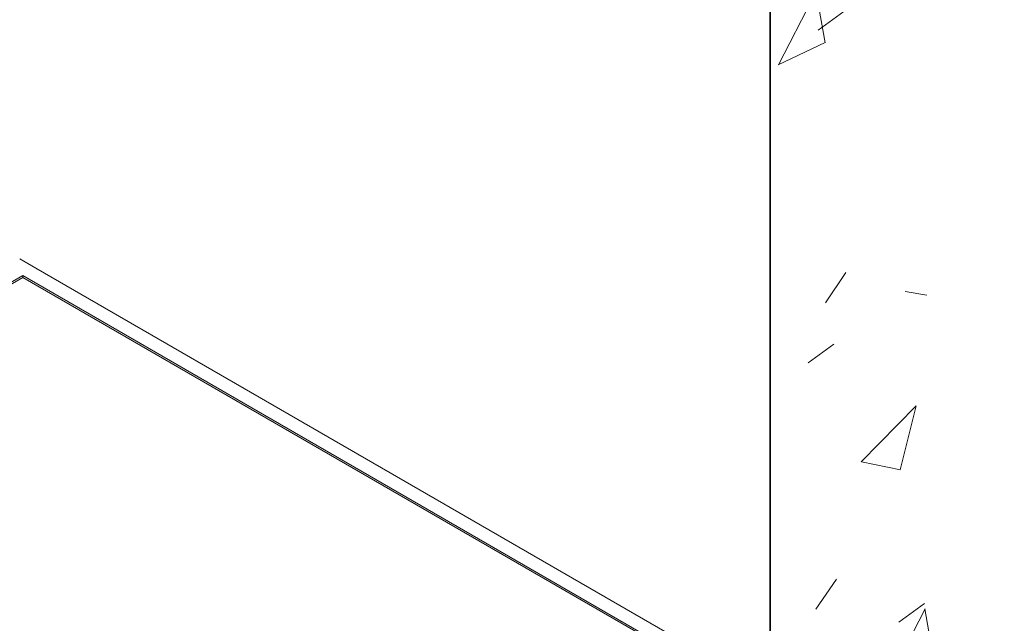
# Model space of a CAD drawing. Header units: inches. Extents: x -4136 to 1945, y -6639 to 12387.
# Tile 280 of 656: x -1216 to -1199, y 6221 to 6232. Entities that reach past the tile are written whole.
import ezdxf

# ---------------------------------------------------------------- set-up
doc = ezdxf.new("R2010")
doc.units = ezdxf.units.IN
doc.header["$MEASUREMENT"] = 0
for name, color, linetype, lineweight in [('A-FLOR', 7, 'Continuous', 9), ('A-GENM', 7, 'Continuous', 9), ('A-WALL-PATT', 7, 'Continuous', 18), ('S-FNDN', 7, 'Continuous', 9)]:
    doc.layers.add(name, color=color, linetype=linetype, lineweight=lineweight)

msp = doc.modelspace()

# ---------------------------------------------------------------- hatches: boundary and pattern name
at = {"layer": 'A-WALL-PATT', "true_color": 0x7e7e7e}
h = msp.add_hatch(dxfattribs=at)
h.set_pattern_fill('FP_15', color=8, style=0, pattern_type=2)
h.set_pattern_definition([(62.892, (-1241.639, 6270.671), (9.7382, 4.6381), [1.436, -15.8]), (25.47, (-1241.639, 6270.671), (-1.8834, 10.7044), [0.899, -9.887]), (99.981, (-1240.828, 6271.058), (7.8537, 15.3424), [0.906, -9.963]), (60.684, (-1241.639, 6273.807), (14.4891, 5.7708), [2.16, -23.757]), (96.106, (-1240.432, 6274.287), (12.6894, 22.597), [1.41, -15.512]), (21.716, (-1241.639, 6273.807), (12.6896, 22.597), [1.3, -14.297]), (45.584, (-1240.282, 6273.807), (8.10354, -1.63293), [1.358, -14.941]), (348.607, (-1240.282, 6273.807), (3.3034, 13.275), [0.689, -7.578]), (76.026, (-1239.606, 6273.67), (11.4069, 11.642), [1.14, -12.54]), (55.653, (-1241.639, 6270.671), (0.16523, 5.31442), [0.63, -11.817, 0.63, -12.161, -12.648]), (55.653, (-1241.639, 6270.671), (0.16523, 5.31442), [-25.238, 0.63, -12.018]), (36.106, (-1241.639, 6270.671), (3.57124, 8.24512), [0.55, -5.814, 0.55, -10.063, -4.207]), (36.106, (-1241.639, 6270.671), (3.57124, 8.24512), [-16.977, 0.55, -3.657]), (351.006, (-1244.667, 6268.923), (7.24703, 3.83117), [0.383, -2.516, 0.383, -8.66, -11.999]), (351.006, (-1244.667, 6268.923), (7.24703, 3.83117), [-11.941, 0.383, -11.616]), (334.325, (-1246.024, 6268.139), (7.9174, 6.141), [0.367, -3.243, 0.367, -5.387, -8.163]), (334.325, (-1246.024, 6268.139), (7.9174, 6.141), [-9.363, 0.367, -7.797])])
h.paths.add_polyline_path([(-1203.14041, 6207.13286), (-1196.06934, 6211.21534), (-1196.06934, 6238.02392), (-1203.14041, 6233.94144), (-1203.14041, 6221.76639)], flags=0)

# ---------------------------------------------------------------- linework, layer by layer
at = {"layer": 'A-FLOR', "lineweight": 18}
for p, q in [((-1216.09629, 6227.38757), (-1228.28302, 6220.35156)), ((-1203.39096, 6220.05215), (-1216.09629, 6227.38757))]:
    msp.add_line(p, q, dxfattribs=at)
at = {"layer": 'A-GENM', "lineweight": 18}
for p, q in [((-1216.15239, 6227.70927), (-1215.874, 6227.54854)), ((-1216.09671, 6227.41996), (-1228.31128, 6220.36788)), ((-1216.09671, 6227.41996), (-1203.36312, 6220.06822)), ((-1216.09671, 6227.41996), (-1216.09671, 6227.38757)), ((-1203.14041, 6220.1968), (-1215.874, 6227.54854))]:
    msp.add_line(p, q, dxfattribs=at)
at = {"layer": 'S-FNDN', "lineweight": 35}
msp.add_line((-1203.14041, 6233.94144), (-1203.14041, 6207.13286), dxfattribs=at)

doc.saveas('drawing.dxf')
